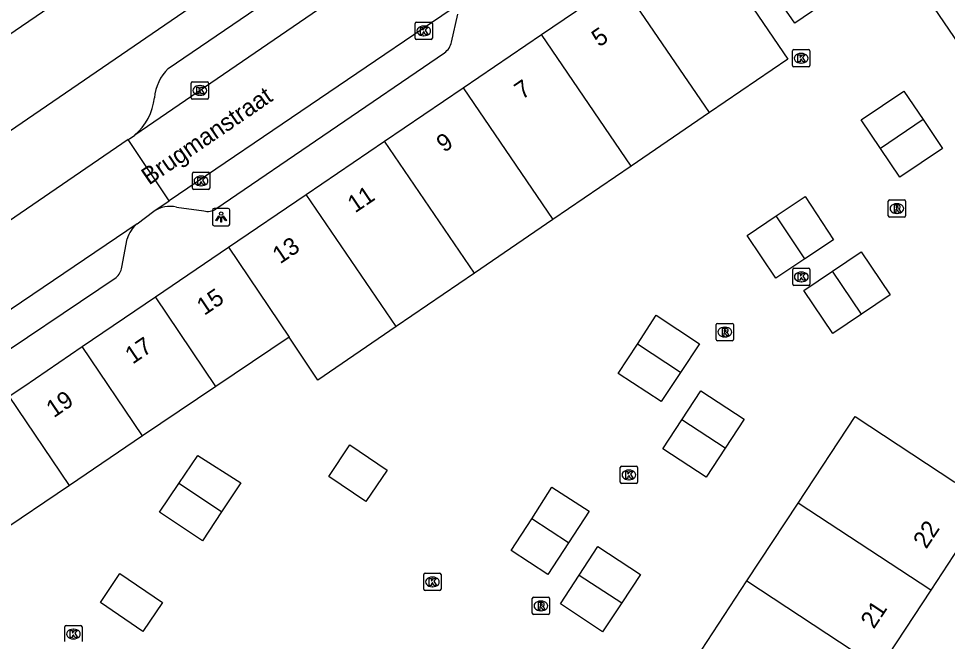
# Model space of a CAD drawing. Extents: x 159280 to 160375, y 384531 to 385872.
# Drawn here: x 159655 to 159708.8, y 385268.6 to 385304.7 of the extents above; entities that cross this region are included whole.
import ezdxf

# ---------------------------------------------------------------- set-up
doc = ezdxf.new("R2010")
doc.units = 0
for name, color, linetype in [('IMGEO_Kolk', 7, 'Continuous'), ('IMGEO_Lichtpunt', 7, 'Continuous'), ('IMGEO_Openbare_ruimte_label', 7, 'Continuous'), ('IMGEO_Pand', 7, 'Continuous'), ('IMGEO_Pand_nummerreeks', 7, 'Continuous'), ('IMGEO_Rijbaan_lokaal_open', 7, 'Continuous'), ('IMGEO_Rioolput', 7, 'Continuous'), ('IMGEO_Voetpad_open', 7, 'Continuous')]:
    doc.layers.add(name, color=color, linetype=linetype)

msp = doc.modelspace()

# ---------------------------------------------------------------- linework, layer by layer
at = {"layer": 'IMGEO_Kolk'}
for p, q in [((159677.983, 385303.521), (159677.983, 385304.373)), ((159678.058, 385304.447), (159678.91, 385304.447)), ((159678.984, 385304.373), (159678.984, 385303.521)), ((159678.471, 385304.227), (159678.496, 385304.227)), ((159678.91, 385303.447), (159678.058, 385303.447)), ((159678.494, 385303.667), (159678.469, 385303.667)), ((159699.825, 385301.937), (159699.825, 385302.789)), ((159699.9, 385302.863), (159700.752, 385302.863)), ((159700.826, 385302.789), (159700.826, 385301.937)), ((159700.313, 385302.643), (159700.338, 385302.643)), ((159700.752, 385301.863), (159699.9, 385301.863)), ((159700.336, 385302.083), (159700.311, 385302.083)), ((159665.027, 385300.075), (159665.027, 385300.927)), ((159665.102, 385301.001), (159665.954, 385301.001)), ((159665.515, 385300.781), (159665.54, 385300.781)), ((159666.028, 385300.927), (159666.028, 385300.075)), ((159665.538, 385300.221), (159665.513, 385300.221)), ((159665.954, 385300.001), (159665.102, 385300.001)), ((159665.169, 385295.77), (159666.021, 385295.77)), ((159665.094, 385294.844), (159665.094, 385295.696)), ((159665.582, 385295.55), (159665.607, 385295.55)), ((159666.095, 385295.696), (159666.095, 385294.844)), ((159666.021, 385294.77), (159665.169, 385294.77)), ((159665.605, 385294.99), (159665.58, 385294.99)), ((159699.84, 385289.291), (159699.84, 385290.143)), ((159699.915, 385290.217), (159700.767, 385290.217)), ((159700.328, 385289.997), (159700.353, 385289.997)), ((159700.841, 385290.143), (159700.841, 385289.291)), ((159700.351, 385289.437), (159700.326, 385289.437)), ((159700.767, 385289.217), (159699.915, 385289.217)), ((159689.862, 385277.834), (159689.862, 385278.686)), ((159689.937, 385278.76), (159690.789, 385278.76)), ((159690.35, 385278.54), (159690.375, 385278.54)), ((159690.863, 385278.686), (159690.863, 385277.834)), ((159690.373, 385277.98), (159690.348, 385277.98)), ((159690.789, 385277.76), (159689.937, 385277.76)), ((159678.485, 385271.643), (159678.485, 385272.495)), ((159678.56, 385272.569), (159679.412, 385272.569)), ((159678.973, 385272.349), (159678.998, 385272.349)), ((159679.486, 385272.495), (159679.486, 385271.643)), ((159679.412, 385271.569), (159678.56, 385271.569)), ((159678.996, 385271.789), (159678.971, 385271.789)), ((159657.706, 385268.626), (159657.706, 385269.478)), ((159657.781, 385269.552), (159658.633, 385269.552)), ((159658.707, 385269.478), (159658.707, 385268.626)), ((159658.194, 385269.332), (159658.219, 385269.332)), ((159658.217, 385268.772), (159658.192, 385268.772))]:
    msp.add_line(p, q, dxfattribs=at)
for points in [[(159677.983, 385303.521), (159677.983, 385304.373)], [(159678.058, 385304.447), (159678.91, 385304.447)], [(159678.984, 385304.373), (159678.984, 385303.521)], [(159678.304, 385304.147), (159678.427, 385304.147), (159678.427, 385303.996), (159678.557, 385304.147), (159678.721, 385304.147), (159678.575, 385303.996), (159678.728, 385303.747), (159678.576, 385303.747), (159678.491, 385303.911), (159678.427, 385303.844), (159678.427, 385303.747), (159678.304, 385303.747), (159678.304, 385304.147)], [(159678.91, 385303.447), (159678.058, 385303.447)], [(159699.825, 385301.937), (159699.825, 385302.789)], [(159699.9, 385302.863), (159700.752, 385302.863)], [(159700.826, 385302.789), (159700.826, 385301.937)], [(159700.146, 385302.563), (159700.269, 385302.563), (159700.269, 385302.412), (159700.399, 385302.563), (159700.563, 385302.563), (159700.417, 385302.412), (159700.57, 385302.163), (159700.418, 385302.163), (159700.333, 385302.327), (159700.269, 385302.26), (159700.269, 385302.163), (159700.146, 385302.163), (159700.146, 385302.563)], [(159700.752, 385301.863), (159699.9, 385301.863)], [(159665.027, 385300.075), (159665.027, 385300.927)], [(159665.102, 385301.001), (159665.954, 385301.001)], [(159665.348, 385300.701), (159665.471, 385300.701), (159665.471, 385300.55), (159665.601, 385300.701), (159665.765, 385300.701), (159665.619, 385300.55), (159665.772, 385300.301), (159665.62, 385300.301), (159665.535, 385300.465), (159665.471, 385300.398), (159665.471, 385300.301), (159665.348, 385300.301), (159665.348, 385300.701)], [(159666.028, 385300.927), (159666.028, 385300.075)], [(159665.954, 385300.001), (159665.102, 385300.001)], [(159665.169, 385295.77), (159666.021, 385295.77)], [(159665.094, 385294.844), (159665.094, 385295.696)], [(159665.415, 385295.47), (159665.538, 385295.47), (159665.538, 385295.319), (159665.668, 385295.47), (159665.832, 385295.47), (159665.686, 385295.319), (159665.839, 385295.07), (159665.687, 385295.07), (159665.602, 385295.234), (159665.538, 385295.167), (159665.538, 385295.07), (159665.415, 385295.07), (159665.415, 385295.47)], [(159666.095, 385295.696), (159666.095, 385294.844)], [(159666.021, 385294.77), (159665.169, 385294.77)], [(159699.84, 385289.291), (159699.84, 385290.143)], [(159699.915, 385290.217), (159700.767, 385290.217)], [(159700.161, 385289.917), (159700.284, 385289.917), (159700.284, 385289.766), (159700.414, 385289.917), (159700.578, 385289.917), (159700.432, 385289.766), (159700.585, 385289.517), (159700.433, 385289.517), (159700.348, 385289.681), (159700.284, 385289.614), (159700.284, 385289.517), (159700.161, 385289.517), (159700.161, 385289.917)], [(159700.841, 385290.143), (159700.841, 385289.291)], [(159700.767, 385289.217), (159699.915, 385289.217)], [(159689.862, 385277.834), (159689.862, 385278.686)], [(159689.937, 385278.76), (159690.789, 385278.76)], [(159690.863, 385278.686), (159690.863, 385277.834)], [(159690.183, 385278.46), (159690.306, 385278.46), (159690.306, 385278.309), (159690.436, 385278.46), (159690.6, 385278.46), (159690.454, 385278.309), (159690.607, 385278.06), (159690.455, 385278.06), (159690.37, 385278.224), (159690.306, 385278.157), (159690.306, 385278.06), (159690.183, 385278.06), (159690.183, 385278.46)], [(159690.789, 385277.76), (159689.937, 385277.76)], [(159678.485, 385271.643), (159678.485, 385272.495)], [(159678.56, 385272.569), (159679.412, 385272.569)], [(159678.806, 385272.269), (159678.929, 385272.269), (159678.929, 385272.118), (159679.059, 385272.269), (159679.223, 385272.269), (159679.077, 385272.118), (159679.23, 385271.869), (159679.078, 385271.869), (159678.993, 385272.033), (159678.929, 385271.966), (159678.929, 385271.869), (159678.806, 385271.869), (159678.806, 385272.269)], [(159679.486, 385272.495), (159679.486, 385271.643)], [(159679.412, 385271.569), (159678.56, 385271.569)], [(159657.706, 385268.626), (159657.706, 385269.478)], [(159657.781, 385269.552), (159658.633, 385269.552)], [(159658.707, 385269.478), (159658.707, 385268.626)], [(159658.027, 385269.252), (159658.15, 385269.252), (159658.15, 385269.101), (159658.28, 385269.252), (159658.444, 385269.252), (159658.298, 385269.101), (159658.451, 385268.852), (159658.299, 385268.852), (159658.214, 385269.016), (159658.15, 385268.949), (159658.15, 385268.852), (159658.027, 385268.852), (159658.027, 385269.252)]]:
    msp.add_lwpolyline(points, dxfattribs=at)
for centre, start, end in [((159678.06, 385304.371), 91.552, 178.448), ((159678.06, 385304.371), 91.552, 178.448), ((159678.908, 385304.371), 1.552, 88.448), ((159678.908, 385304.371), 1.552, 88.448), ((159678.06, 385303.523), 181.552, 268.448), ((159678.06, 385303.523), 181.552, 268.448), ((159678.908, 385303.523), 271.552, 358.448), ((159678.908, 385303.523), 271.552, 358.448), ((159699.902, 385302.787), 91.552, 178.448), ((159699.902, 385302.787), 91.552, 178.448), ((159700.75, 385302.787), 1.552, 88.448), ((159700.75, 385302.787), 1.552, 88.448), ((159699.902, 385301.939), 181.552, 268.448), ((159699.902, 385301.939), 181.552, 268.448), ((159700.75, 385301.939), 271.552, 358.448), ((159700.75, 385301.939), 271.552, 358.448), ((159665.104, 385300.925), 91.552, 178.448), ((159665.104, 385300.925), 91.552, 178.448), ((159665.952, 385300.925), 1.552, 88.448), ((159665.952, 385300.925), 1.552, 88.448), ((159665.104, 385300.077), 181.552, 268.448), ((159665.104, 385300.077), 181.552, 268.448), ((159665.952, 385300.077), 271.552, 358.448), ((159665.952, 385300.077), 271.552, 358.448), ((159665.171, 385295.694), 91.552, 178.448), ((159665.171, 385295.694), 91.552, 178.448), ((159666.019, 385295.694), 1.552, 88.448), ((159666.019, 385295.694), 1.552, 88.448), ((159665.171, 385294.846), 181.552, 268.448), ((159665.171, 385294.846), 181.552, 268.448), ((159666.019, 385294.846), 271.552, 358.448), ((159666.019, 385294.846), 271.552, 358.448), ((159699.917, 385290.141), 91.552, 178.448), ((159699.917, 385290.141), 91.552, 178.448), ((159700.765, 385290.141), 1.552, 88.448), ((159700.765, 385290.141), 1.552, 88.448), ((159699.917, 385289.293), 181.552, 268.448), ((159699.917, 385289.293), 181.552, 268.448), ((159700.765, 385289.293), 271.552, 358.448), ((159700.765, 385289.293), 271.552, 358.448), ((159689.939, 385278.684), 91.552, 178.448), ((159689.939, 385278.684), 91.552, 178.448), ((159690.787, 385278.684), 1.552, 88.448), ((159690.787, 385278.684), 1.552, 88.448), ((159689.939, 385277.836), 181.552, 268.448), ((159689.939, 385277.836), 181.552, 268.448), ((159690.787, 385277.836), 271.552, 358.448), ((159690.787, 385277.836), 271.552, 358.448), ((159678.562, 385272.493), 91.552, 178.448), ((159678.562, 385272.493), 91.552, 178.448), ((159679.41, 385272.493), 1.552, 88.448), ((159679.41, 385272.493), 1.552, 88.448), ((159678.562, 385271.645), 181.552, 268.448), ((159678.562, 385271.645), 181.552, 268.448), ((159679.41, 385271.645), 271.552, 358.448), ((159679.41, 385271.645), 271.552, 358.448), ((159657.783, 385269.476), 91.552, 178.448), ((159657.783, 385269.476), 91.552, 178.448), ((159658.631, 385269.476), 1.552, 88.448), ((159658.631, 385269.476), 1.552, 88.448)]:
    msp.add_arc(centre, 0.0765, start, end, dxfattribs=at)
for centre, major_axis, ratio, start_param, end_param in [((159678.47, 385303.947), (-0.387, 0.002), 0.722429, 4.712389, 7.853982), ((159678.495, 385303.947), (-0.39, 0.002), 0.717154, 1.570796, 4.712389), ((159700.312, 385302.363), (-0.387, 0.002), 0.722429, 4.712389, 7.853982), ((159700.337, 385302.363), (-0.39, 0.002), 0.717154, 1.570796, 4.712389), ((159665.514, 385300.501), (-0.387, 0.002), 0.722429, 4.712389, 7.853982), ((159665.539, 385300.501), (-0.39, 0.002), 0.717154, 1.570796, 4.712389), ((159665.581, 385295.27), (-0.387, 0.002), 0.722429, 4.712389, 7.853982), ((159665.606, 385295.27), (-0.39, 0.002), 0.717154, 1.570796, 4.712389), ((159700.327, 385289.717), (-0.387, 0.002), 0.722429, 4.712389, 7.853982), ((159700.352, 385289.717), (-0.39, 0.002), 0.717154, 1.570796, 4.712389), ((159690.349, 385278.26), (-0.387, 0.002), 0.722429, 4.712389, 7.853982), ((159690.374, 385278.26), (-0.39, 0.002), 0.717154, 1.570796, 4.712389), ((159678.972, 385272.069), (-0.387, 0.002), 0.722429, 4.712389, 7.853982), ((159678.997, 385272.069), (-0.39, 0.002), 0.717154, 1.570796, 4.712389), ((159658.193, 385269.052), (-0.387, 0.002), 0.722429, 4.712389, 7.853982), ((159658.218, 385269.052), (-0.39, 0.002), 0.717154, 1.570796, 4.712389)]:
    msp.add_ellipse(centre, major_axis=major_axis, ratio=ratio, start_param=start_param, end_param=end_param, dxfattribs=at)
at = {"layer": 'IMGEO_Lichtpunt'}
for p, q in [((159666.259, 385293.579), (159666.259, 385292.772)), ((159666.259, 385293.579), (159666.259, 385292.772)), ((159667.161, 385293.674), (159666.353, 385293.674)), ((159667.161, 385293.674), (159666.353, 385293.674)), ((159667.255, 385292.772), (159667.255, 385293.579)), ((159667.255, 385292.772), (159667.255, 385293.579)), ((159666.353, 385292.678), (159667.161, 385292.678)), ((159666.353, 385292.678), (159667.161, 385292.678))]:
    msp.add_line(p, q, dxfattribs=at)
for points in [[(159666.633, 385293.243), (159666.672, 385293.215), (159666.484, 385292.953), (159666.446, 385292.98), (159666.633, 385293.243)], [(159666.735, 385293.195), (159666.782, 385293.195), (159666.782, 385292.873), (159666.735, 385292.873), (159666.735, 385293.195)], [(159666.845, 385293.215), (159666.883, 385293.242), (159667.07, 385292.98), (159667.031, 385292.952), (159666.845, 385293.215)]]:
    msp.add_lwpolyline(points, dxfattribs=at)
msp.add_circle((159666.758, 385293.377), 0.0994, dxfattribs=at)
for centre, start, end in [((159666.353, 385293.579), 90, 180), ((159666.353, 385293.579), 90, 180), ((159667.161, 385293.579), 0, 90), ((159667.161, 385293.579), 0, 90), ((159666.353, 385292.772), 180, 270), ((159666.353, 385292.772), 180, 270), ((159667.161, 385292.772), 270, 0), ((159667.161, 385292.772), 270, 360)]:
    msp.add_arc(centre, 0.0946, start, end, dxfattribs=at)
at = {"layer": 'IMGEO_Pand'}
for points in [[(159664.945, 385310.37), (159663.965, 385309.699), (159664.237, 385309.303), (159662.196, 385307.904), (159661.921, 385308.306), (159660.718, 385307.482), (159659.282, 385309.578), (159657.386, 385308.278), (159657.668, 385307.865), (159656.736, 385307.226), (159657.643, 385305.884), (159649.584, 385300.38), (159649.231, 385300.878)], [(159694.383, 385309.911), (159699.558, 385302.32), (159695.026, 385299.224)], [(159701.303, 385307.752), (159702.436, 385306.086), (159699.972, 385304.389), (159698.829, 385306.049)], [(159685.297, 385303.736), (159689.837, 385306.821)], [(159695.026, 385299.224), (159689.837, 385306.821)], [(159710.863, 385301.129), (159707.768, 385305.68)], [(159680.758, 385300.652), (159685.297, 385303.736)], [(159690.494, 385296.129), (159685.297, 385303.736)], [(159676.218, 385297.567), (159680.758, 385300.652)], [(159680.758, 385300.652), (159685.962, 385293.033)], [(159704.925, 385297.144), (159703.806, 385298.797), (159706.27, 385300.468), (159707.391, 385298.813)], [(159695.026, 385299.224), (159690.494, 385296.129)], [(159707.391, 385298.813), (159708.52, 385297.147), (159706.044, 385295.49), (159704.925, 385297.144)], [(159707.391, 385298.813), (159704.925, 385297.144)], [(159671.678, 385294.482), (159676.218, 385297.567)], [(159681.429, 385289.937), (159676.218, 385297.567)], [(159690.494, 385296.129), (159685.962, 385293.033)], [(159667.182, 385291.427), (159671.678, 385294.482)], [(159676.897, 385286.842), (159671.678, 385294.482)], [(159698.893, 385293.245), (159700.556, 385294.361), (159702.211, 385291.861), (159700.541, 385290.756)], [(159685.962, 385293.033), (159681.429, 385289.937)], [(159700.541, 385290.756), (159698.871, 385289.65), (159697.21, 385292.117), (159698.893, 385293.245)], [(159700.541, 385290.756), (159698.893, 385293.245)], [(159662.952, 385288.553), (159667.182, 385291.427)], [(159667.182, 385291.427), (159670.687, 385286.233)], [(159702.142, 385290.05), (159703.8, 385291.169), (159705.479, 385288.683), (159703.821, 385287.564)], [(159681.429, 385289.937), (159676.897, 385286.842)], [(159703.821, 385287.564), (159702.164, 385286.445), (159700.485, 385288.931), (159702.142, 385290.05)], [(159703.821, 385287.564), (159702.142, 385290.05)], [(159658.723, 385285.679), (159662.952, 385288.553)], [(159666.449, 385283.373), (159662.952, 385288.553)], [(159690.854, 385285.828), (159691.943, 385287.493), (159694.445, 385285.841), (159693.339, 385284.177)], [(159676.897, 385286.842), (159672.365, 385283.746), (159670.687, 385286.233)], [(159670.687, 385286.233), (159666.449, 385283.373)], [(159654.494, 385282.806), (159655.332, 385283.375), (159658.723, 385285.679)], [(159662.211, 385280.512), (159658.723, 385285.679)], [(159693.339, 385284.177), (159692.233, 385282.512), (159689.74, 385284.123), (159690.854, 385285.828)], [(159693.339, 385284.177), (159690.854, 385285.828)], [(159666.449, 385283.373), (159662.211, 385280.512)], [(159693.423, 385281.45), (159694.52, 385283.126), (159697.03, 385281.483), (159695.933, 385279.807)], [(159657.973, 385277.652), (159654.494, 385282.806)], [(159695.933, 385279.807), (159694.838, 385278.134), (159692.328, 385279.777), (159693.423, 385281.45)], [(159695.933, 385279.807), (159693.423, 385281.45)], [(159700.157, 385276.633), (159703.449, 385281.644), (159709.233, 385277.844)], [(159662.211, 385280.512), (159657.973, 385277.652)], [(159657.973, 385277.652), (159653.735, 385274.791), (159650.265, 385279.932)], [(159672.985, 385278.175), (159674.213, 385279.99), (159676.368, 385278.542), (159675.143, 385276.717), (159672.985, 385278.175)], [(159664.315, 385277.758), (159665.419, 385279.379), (159667.891, 385277.807), (159666.785, 385276.13)], [(159666.785, 385276.13), (159665.679, 385274.452), (159663.184, 385276.098), (159664.315, 385277.758)], [(159666.785, 385276.13), (159664.315, 385277.758)], [(159684.733, 385275.726), (159685.902, 385277.542), (159688.069, 385276.153), (159686.872, 385274.325)], [(159697.192, 385272.122), (159700.157, 385276.633)], [(159707.834, 385271.596), (159700.157, 385276.633)], [(159710.795, 385276.109), (159707.834, 385271.596)], [(159686.872, 385274.325), (159685.675, 385272.497), (159683.546, 385273.881), (159684.733, 385275.726)], [(159686.872, 385274.325), (159684.733, 385275.726)], [(159687.477, 385272.457), (159688.554, 385274.116), (159691.034, 385272.495), (159689.946, 385270.854)], [(159659.768, 385270.879), (159660.901, 385272.555), (159663.366, 385270.873), (159662.235, 385269.191), (159659.768, 385270.879)], [(159689.946, 385270.854), (159688.841, 385269.189), (159686.4, 385270.797), (159687.477, 385272.457)], [(159687.477, 385272.457), (159689.946, 385270.854)], [(159694.228, 385267.612), (159697.192, 385272.122)], [(159697.192, 385272.122), (159704.873, 385267.083)], [(159707.834, 385271.596), (159704.873, 385267.083)]]:
    msp.add_lwpolyline(points, dxfattribs=at)
at = {"layer": 'IMGEO_Rijbaan_lokaal_open'}
for points in [[(159693.935, 385319.939), (159687.848, 385315.774), (159661.754, 385297.917)], [(159681.16, 385305.947), (159663.754, 385294.121)], [(159661.385, 385297.665), (159661.451, 385297.71), (159661.754, 385297.917)], [(159661.385, 385297.665), (159651.308, 385290.782), (159650.789, 385290.425), (159645.371, 385286.695)], [(159663.754, 385294.121), (159661.385, 385297.665)], [(159662.871, 385293.521), (159663.754, 385294.121)], [(159661.892, 385292.795), (159662.871, 385293.521)], [(159661.892, 385292.795), (159653.399, 385287.046), (159648.811, 385283.974)]]:
    msp.add_lwpolyline(points, dxfattribs=at)
at = {"layer": 'IMGEO_Rioolput'}
for p, q in [((159705.448, 385294.17), (159706.3, 385294.17)), ((159705.373, 385293.244), (159705.373, 385294.096)), ((159705.861, 385293.95), (159705.886, 385293.95)), ((159706.374, 385294.096), (159706.374, 385293.244)), ((159706.3, 385293.17), (159705.448, 385293.17)), ((159705.884, 385293.39), (159705.859, 385293.39)), ((159695.412, 385286.1), (159695.412, 385286.952)), ((159695.487, 385287.026), (159696.339, 385287.026)), ((159695.9, 385286.806), (159695.925, 385286.806)), ((159696.413, 385286.952), (159696.413, 385286.1)), ((159695.923, 385286.246), (159695.898, 385286.246)), ((159696.339, 385286.026), (159695.487, 385286.026)), ((159684.768, 385270.255), (159684.768, 385271.107)), ((159684.843, 385271.181), (159685.695, 385271.181)), ((159685.769, 385271.107), (159685.769, 385270.255)), ((159685.256, 385270.961), (159685.281, 385270.961)), ((159685.695, 385270.181), (159684.843, 385270.181)), ((159685.279, 385270.401), (159685.254, 385270.401))]:
    msp.add_line(p, q, dxfattribs=at)
for points in [[(159705.448, 385294.17), (159706.3, 385294.17)], [(159705.373, 385293.244), (159705.373, 385294.096)], [(159705.962, 385293.868), (159705.71, 385293.87), (159705.71, 385293.47)], [(159705.71, 385293.47), (159705.834, 385293.47), (159705.834, 385293.632), (159705.845, 385293.632)], [(159705.888, 385293.789), (159705.834, 385293.789), (159705.834, 385293.708)], [(159705.834, 385293.708), (159705.886, 385293.708)], [(159705.892, 385293.603), (159705.963, 385293.47), (159706.103, 385293.47), (159706.038, 385293.596)], [(159706.374, 385294.096), (159706.374, 385293.244)], [(159706.3, 385293.17), (159705.448, 385293.17)], [(159695.412, 385286.1), (159695.412, 385286.952)], [(159695.487, 385287.026), (159696.339, 385287.026)], [(159696.001, 385286.724), (159695.749, 385286.726), (159695.749, 385286.326)], [(159695.927, 385286.645), (159695.873, 385286.645), (159695.873, 385286.564)], [(159696.413, 385286.952), (159696.413, 385286.1)], [(159695.749, 385286.326), (159695.873, 385286.326), (159695.873, 385286.488), (159695.884, 385286.488)], [(159695.873, 385286.564), (159695.925, 385286.564)], [(159695.931, 385286.459), (159696.002, 385286.326), (159696.142, 385286.326), (159696.077, 385286.452)], [(159696.339, 385286.026), (159695.487, 385286.026)], [(159684.768, 385270.255), (159684.768, 385271.107)], [(159684.843, 385271.181), (159685.695, 385271.181)], [(159685.769, 385271.107), (159685.769, 385270.255)], [(159685.357, 385270.879), (159685.105, 385270.881), (159685.105, 385270.481)], [(159685.105, 385270.481), (159685.229, 385270.481), (159685.229, 385270.643), (159685.24, 385270.643)], [(159685.283, 385270.8), (159685.229, 385270.8), (159685.229, 385270.719)], [(159685.229, 385270.719), (159685.281, 385270.719)], [(159685.287, 385270.614), (159685.358, 385270.481), (159685.498, 385270.481), (159685.433, 385270.607)], [(159685.695, 385270.181), (159684.843, 385270.181)]]:
    msp.add_lwpolyline(points, dxfattribs=at)
for centre, radius, start, end in [((159705.45, 385294.094), 0.0765, 91.552, 178.448), ((159705.45, 385294.094), 0.0765, 91.552, 178.448), ((159706.298, 385294.094), 0.0765, 1.552, 88.448), ((159706.298, 385294.094), 0.0765, 1.552, 88.448), ((159705.844, 385293.579), 0.0533, 26.0293, 88.6989), ((159705.87, 385293.897), 0.19, 274.7715, 282.9687), ((159705.894, 385293.693), 0.0964, 77.0061, 93.1865), ((159705.908, 385293.75), 0.0378, 276.6634, 79.6772), ((159705.961, 385293.758), 0.109, 350.3612, 89.416), ((159705.959, 385293.758), 0.112, 277.5842, 350.9817), ((159705.943, 385293.543), 0.108, 29.5134, 73.7905), ((159705.45, 385293.246), 0.0765, 181.552, 268.448), ((159705.45, 385293.246), 0.0765, 181.552, 268.448), ((159706.298, 385293.246), 0.0765, 271.552, 358.448), ((159706.298, 385293.246), 0.0765, 271.552, 358.448), ((159695.489, 385286.95), 0.0765, 91.552, 178.448), ((159695.489, 385286.95), 0.0765, 91.552, 178.448), ((159695.933, 385286.549), 0.0964, 77.0061, 93.1865), ((159695.947, 385286.606), 0.0378, 276.6634, 79.6772), ((159696, 385286.614), 0.109, 350.3612, 89.416), ((159695.998, 385286.614), 0.112, 277.5842, 350.9817), ((159696.337, 385286.95), 0.0765, 1.552, 88.448), ((159696.337, 385286.95), 0.0765, 1.552, 88.448), ((159695.489, 385286.102), 0.0765, 181.552, 268.448), ((159695.489, 385286.102), 0.0765, 181.552, 268.448), ((159695.883, 385286.435), 0.0533, 26.0293, 88.6989), ((159695.909, 385286.753), 0.19, 274.7715, 282.9687), ((159695.982, 385286.399), 0.108, 29.5134, 73.7905), ((159696.337, 385286.102), 0.0765, 271.552, 358.448), ((159696.337, 385286.102), 0.0765, 271.552, 358.448), ((159684.845, 385271.105), 0.0765, 91.552, 178.448), ((159684.845, 385271.105), 0.0765, 91.552, 178.448), ((159685.693, 385271.105), 0.0765, 1.552, 88.448), ((159685.693, 385271.105), 0.0765, 1.552, 88.448), ((159685.239, 385270.59), 0.0533, 26.0293, 88.6989), ((159685.265, 385270.908), 0.19, 274.7715, 282.9687), ((159685.289, 385270.704), 0.0964, 77.0061, 93.1865), ((159685.303, 385270.761), 0.0378, 276.6634, 79.6772), ((159685.356, 385270.769), 0.109, 350.3612, 89.416), ((159685.354, 385270.769), 0.112, 277.5842, 350.9817), ((159685.338, 385270.554), 0.108, 29.5134, 73.7905), ((159684.845, 385270.257), 0.0765, 181.552, 268.448), ((159684.845, 385270.257), 0.0765, 181.552, 268.448), ((159685.693, 385270.257), 0.0765, 271.552, 358.448), ((159685.693, 385270.257), 0.0765, 271.552, 358.448)]:
    msp.add_arc(centre, radius, start, end, dxfattribs=at)
for centre, major_axis, ratio, start_param, end_param in [((159705.86, 385293.67), (-0.387, 0.002), 0.722429, 4.712389, 7.853982), ((159705.885, 385293.67), (-0.39, 0.002), 0.717154, 1.570796, 4.712389), ((159695.899, 385286.526), (-0.387, 0.002), 0.722429, 4.712389, 7.853982), ((159695.924, 385286.526), (-0.39, 0.002), 0.717154, 1.570796, 4.712389), ((159685.255, 385270.681), (-0.387, 0.002), 0.722429, 4.712389, 7.853982), ((159685.28, 385270.681), (-0.39, 0.002), 0.717154, 1.570796, 4.712389)]:
    msp.add_ellipse(centre, major_axis=major_axis, ratio=ratio, start_param=start_param, end_param=end_param, dxfattribs=at)
at = {"layer": 'IMGEO_Voetpad_open'}
for points in [[(159680.082, 385315.648), (159634.316, 385284.316)], [(159663.701, 385301.778), (159679.998, 385312.888)], [(159680.097, 385303.304), (159680.452, 385304.914)], [(159666.453, 385293.652), (159679.691, 385302.678)], [(159664.166, 385293.757), (159665.754, 385293.53)], [(159661.018, 385290.269), (159661.322, 385291.913)], [(159652.47, 385284.164), (159660.678, 385289.675)]]:
    msp.add_lwpolyline(points, dxfattribs=at)
for centre, radius, start, end in [((159679.013, 385303.562), 1.114, 307.4714, 346.5968), ((159665.565, 385299.861), 2.674, 134.2027, 175.3918), ((159659.602, 385300.443), 3.318, 310.4264, 353.6548), ((159663.822, 385291.973), 1.817, 79.0905, 121.5659), ((159665.977, 385294.317), 0.818, 254.1999, 305.6009), ((159663.089, 385291.396), 1.842, 130.5608, 163.6934), ((159659.98, 385290.469), 1.057, 311.3262, 349.101)]:
    msp.add_arc(centre, radius, start, end, dxfattribs=at)

# ---------------------------------------------------------------- texts
at = {"layer": 'IMGEO_Openbare_ruimte_label'}
msp.add_text('Brugmanstraat', height=1, rotation=34.4052, dxfattribs=at).set_placement((159662.584, 385294.997))
at = {"layer": 'IMGEO_Pand_nummerreeks'}
for s, rotation, p in [('5', 34.1941, (159688.636, 385302.983)), ('7', 34.1941, (159684.173, 385299.95)), ('9', 34.1941, (159679.658, 385296.882)), ('11', 34.1941, (159674.512, 385293.385)), ('13', 34.1941, (159670.169, 385290.434)), ('15', 34.1941, (159665.785, 385287.455)), ('17', 34.1999, (159661.639, 385284.638)), ('19', 34.1941, (159657.072, 385281.535)), ('22', 56.7286, (159707.572, 385273.932)), ('21', 56.7286, (159704.536, 385269.304))]:
    msp.add_text(s, height=1, rotation=rotation, dxfattribs=at).set_placement(p)

doc.saveas('drawing.dxf')
